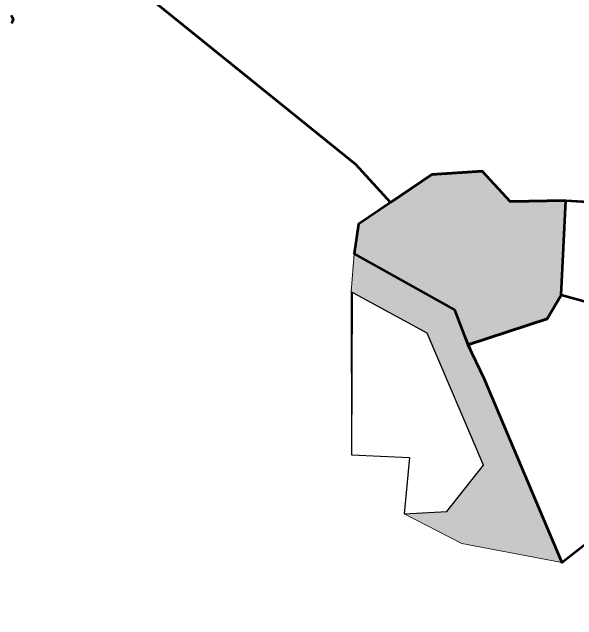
# Model space of a CAD drawing. Extents: x -1643653 to 4543381, y 1624270 to 13878484.
# Drawn here: x 814225 to 816274, y 9012458 to 9014664 of the extents above; entities that cross this region are included whole.
import ezdxf

# ---------------------------------------------------------------- set-up
doc = ezdxf.new("R2010")
doc.units = 0
doc.header["$LTSCALE"] = 200
doc.layers.add('60', color=7, linetype='Continuous', lineweight=13)

msp = doc.modelspace()

# ---------------------------------------------------------------- hatches: boundary and pattern name
at = {"layer": '60'}
for points in [[(816234.2, 9013980), (816031.9, 9013976.8), (815929.8, 9014086.3), (815747.7, 9014074.5), (815481.4, 9013893.9), (815465.8, 9013787), (815829.6, 9013583.5), (815878.7, 9013456.4), (816165.8, 9013550.3), (816216.5, 9013636.6)], [(816218.9, 9012665.7), (815856.9, 9012734.8), (815647.7, 9012842.2), (815802, 9012851.5), (815935.6, 9013019.7), (815730.6, 9013499), (815454.3, 9013648.7), (815465.8, 9013787), (815829.6, 9013583.5)]]:
    msp.add_hatch(color=256, dxfattribs=at).paths.add_polyline_path(points)

# ---------------------------------------------------------------- linework, layer by layer
at = {"layer": '60', "lineweight": 53}
msp.add_line((816234.2, 9013980), (817032.2, 9013930.5), dxfattribs=at)
for points in [[(814655.6, 9014892.6), (814651.2, 9014880.9), (814648.3, 9014870.7), (814648.3, 9014864.1), (814662.9, 9014846.6), (814689.2, 9014825.4), (814693.5, 9014818.8), (814697.2, 9014813), (814695, 9014802), (814695, 9014796.2), (814692.1, 9014781.6), (814681.1, 9014769.1), (814675.3, 9014763.3), (814668.2, 9014761.1), (815470.5, 9014112.5), (815597.5, 9013972.6)], [(814221.3, 9014653), (814226.4, 9014644.2), (814228.6, 9014633.2), (814222.1, 9014623)], [(815597.5, 9013972.6), (815747.7, 9014074.5), (815929.8, 9014086.3), (816031.9, 9013976.8), (816234.2, 9013980), (817032.2, 9013930.5)], [(816595.7, 9013643.4), (816445.2, 9013573.7), (816216.5, 9013636.6), (816234.2, 9013980)], [(816595.7, 9013643.4), (816445.2, 9013573.7), (816216.5, 9013636.6)], [(816216.5, 9013636.6), (816165.8, 9013550.3), (815878.7, 9013456.4)], [(815878.7, 9013456.4), (815936.4, 9013335.4), (816218.9, 9012665.7), (816539, 9012916), (816771.7, 9012759.3), (816877.6, 9012920.6), (817064.1, 9012918.3), (817071.1, 9013100.3), (817073.4, 9013098)]]:
    msp.add_lwpolyline(points, dxfattribs=at)
at = {"layer": '60'}
msp.add_lwpolyline([(816539, 9012916), (816218.9, 9012665.7), (815856.9, 9012734.8), (815647.7, 9012842.2), (815666.2, 9013047.3), (815456.6, 9013056.5), (815454.3, 9013648.7), (815465.8, 9013787), (815481.4, 9013893.9), (815597.5, 9013972.6), (815534, 9014042.6), (815470.5, 9014112.5), (814668.2, 9014761.1)], dxfattribs=at)
msp.add_lwpolyline([(816539, 9012916), (816218.9, 9012665.7), (815856.9, 9012734.8), (815647.7, 9012842.2), (815666.2, 9013047.3), (815456.6, 9013056.5), (815454.3, 9013648.7), (815465.8, 9013787), (815481.4, 9013893.9), (815597.5, 9013972.6), (815534, 9014042.6), (815470.5, 9014112.5), (814668.2, 9014761.1)], dxfattribs=at)
at = {"layer": '60', "lineweight": 53}
msp.add_lwpolyline([(816234.2, 9013980), (816031.9, 9013976.8), (815929.8, 9014086.3), (815747.7, 9014074.5), (815481.4, 9013893.9), (815465.8, 9013787), (815829.6, 9013583.5), (815878.7, 9013456.4), (816165.8, 9013550.3), (816216.5, 9013636.6)], close=True, dxfattribs=at)
at = {"layer": '60'}
msp.add_lwpolyline([(816218.9, 9012665.7), (815856.9, 9012734.8), (815647.7, 9012842.2), (815802, 9012851.5), (815935.6, 9013019.7), (815730.6, 9013499), (815454.3, 9013648.7), (815465.8, 9013787), (815829.6, 9013583.5)], close=True, dxfattribs=at)
at = {"layer": '60', "lineweight": 25}
msp.add_lwpolyline([(815458.9, 9013639.5), (815456.6, 9013056.5), (815666.2, 9013047.3), (815647.7, 9012842.2), (815802, 9012851.5), (815935.6, 9013019.7), (815730.6, 9013499), (815454.3, 9013648.7)], close=True, dxfattribs=at)
msp.add_spline([(814781, 9009175.5), (814787.2, 9009173.4), (814796.9, 9009173.4), (814799.4, 9009172.4), (814805.1, 9009174.5), (814805.6, 9009176.5), (814811.7, 9009179.5), (814811.7, 9009179.5), (814801.5, 9009181), (814790.7, 9009181.5), (814784.1, 9009183.1), (814777.4, 9009185.1), (814778.4, 9009175.5)], degree=3, dxfattribs=at)

doc.saveas('drawing.dxf')
